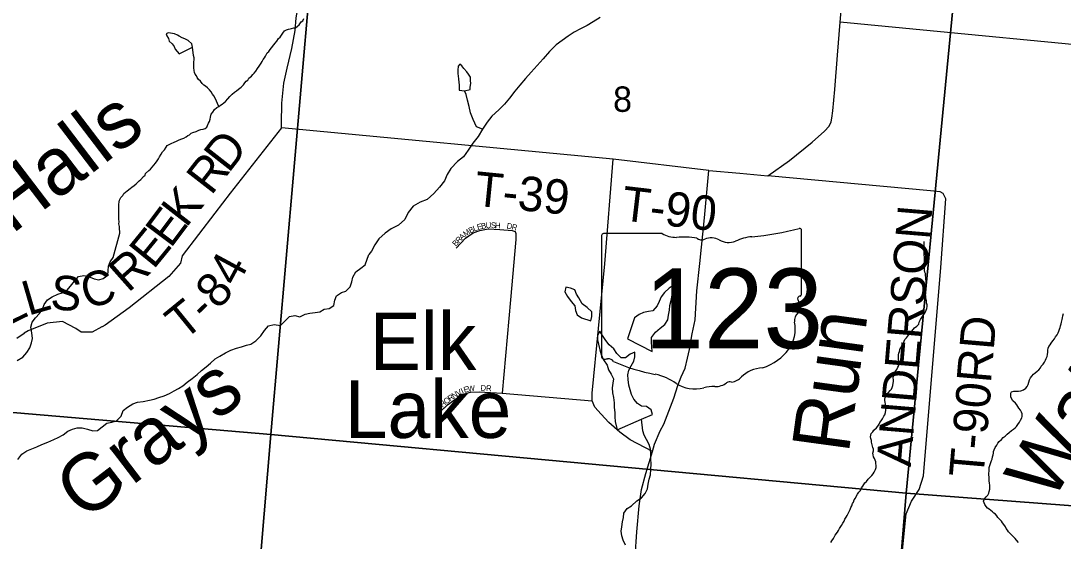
# Model space of a CAD drawing. Extents: x 0 to 1064, y 0 to 440.
# Drawn here: x 294.9 to 322.39, y 164.62 to 178.34 of the extents above; entities that cross this region are included whole.
import ezdxf

# ---------------------------------------------------------------- set-up
doc = ezdxf.new("R2010")
doc.units = 0
for name, color, linetype in [('GM_X_County_Road', 7, 'Continuous'), ('GM_X_Minor_Lake', 7, 'Continuous'), ('GM_X_Minor_Lake_Text', 7, 'Continuous'), ('GM_X_Minor_River', 7, 'Continuous'), ('GM_X_Minor_River_Text', 7, 'Continuous'), ('GM_X_Section', 7, 'Continuous'), ('GM_X_Section_Text', 7, 'Continuous'), ('GM_X_State_Location', 7, 'Continuous'), ('GM_X_State_Route', 7, 'Continuous'), ('GM_X_State_Shield', 7, 'Continuous'), ('GM_X_Township_Road', 7, 'Continuous'), ('GM_X_Township_Road_Text', 7, 'Continuous'), ('GM_X_Township_Subdivision', 7, 'Continuous'), ('GM_X_Township_Subdivision_Text', 7, 'Continuous')]:
    doc.layers.add(name, color=color, linetype=linetype)

msp = doc.modelspace()

# ---------------------------------------------------------------- linework, layer by layer
at = {"layer": 'GM_X_County_Road'}
msp.add_lwpolyline([(336.299, 174.538), (336.047, 174.754), (335.996, 175.003), (336.038, 175.962), (335.981, 176.267), (335.917, 176.494), (335.768, 176.67), (335.538, 176.756), (334.671, 176.778), (334.377, 176.693), (334.042, 176.62), (316.511, 178.311)], dxfattribs=at)
at = {"layer": 'GM_X_Minor_Lake'}
for points in [[(309.617, 171.041), (309.558, 171.134), (309.517, 171.25), (309.396, 171.295), (309.275, 171.321), (309.255, 171.194), (309.32, 171.077), (309.415, 170.942), (309.516, 170.825), (309.532, 170.703), (309.573, 170.587), (309.687, 170.512), (309.935, 170.435)], [(310.906, 169.958), (311.557, 169.626), (311.547, 169.748), (311.536, 169.869), (311.539, 169.997), (311.638, 170.135), (311.762, 170.236), (311.885, 170.338), (311.966, 170.458), (311.986, 170.579), (312.007, 170.712), (312.021, 170.84), (312.054, 170.973), (312.133, 171.385)], [(312.133, 171.385), (312.004, 171.296), (311.875, 171.182), (311.794, 171.062), (311.737, 170.947), (311.686, 170.827), (311.575, 170.701), (311.459, 170.678), (311.325, 170.656), (311.208, 170.603), (311.085, 170.514), (310.906, 169.958)], [(309.935, 170.435), (309.961, 170.55), (309.963, 170.672), (309.838, 170.783), (309.712, 170.883), (309.617, 171.041)], [(311.272, 167.838), (311.565, 167.967), (311.525, 168.089), (311.405, 168.176), (311.277, 168.184), (311.163, 168.253), (311.067, 168.37), (311.009, 168.492), (310.974, 168.614), (310.94, 168.737), (310.918, 168.883), (310.914, 169.01), (310.94, 169.131), (311.003, 169.246), (311.072, 169.366), (311.098, 169.487), (311.094, 169.603), (310.972, 169.55), (310.855, 169.461), (310.739, 169.457), (310.62, 169.574), (310.543, 169.691), (310.417, 169.796), (310.334, 169.913), (310.245, 170.042), (310.174, 170.164), (310.111, 170.05), (310.115, 169.934), (310.137, 169.819), (310.178, 169.672), (310.212, 169.544), (310.27, 169.403), (310.365, 169.262), (310.4, 169.14), (310.477, 169.023), (310.535, 168.901), (310.521, 168.786), (310.501, 168.665), (310.511, 168.531), (310.533, 168.409), (310.555, 168.275), (310.553, 168.147), (310.569, 168.019), (310.567, 167.904), (310.577, 167.782), (310.634, 167.557)], [(310.634, 167.557), (311.272, 167.838)]]:
    msp.add_lwpolyline(points, dxfattribs=at)
at = {"layer": 'GM_X_Minor_River'}
for points in [[(310.185, 178.433), (309.999, 178.322), (309.839, 178.223), (309.666, 178.13), (309.499, 178.043), (309.339, 177.937), (309.178, 177.826), (309.022, 177.708), (308.842, 177.536), (308.679, 177.339), (308.522, 177.167), (308.36, 176.995), (308.21, 176.822), (308.065, 176.649), (307.934, 176.488), (307.795, 176.303), (307.657, 176.149), (307.508, 175.994), (307.327, 175.829), (307.201, 175.674), (307.081, 175.488), (306.961, 175.297), (306.823, 175.118), (306.697, 174.938), (306.577, 174.759), (306.421, 174.635), (306.24, 174.451), (306.151, 174.289), (306.074, 174.127), (305.942, 173.96), (305.792, 173.794), (305.618, 173.634), (305.433, 173.559), (305.248, 173.46), (305.116, 173.287), (305.033, 173.107), (304.865, 172.953), (304.667, 172.855), (304.513, 172.749), (304.345, 172.595), (304.237, 172.44), (304.148, 172.272), (304.079, 172.182)], [(301.404, 177.497), (301.448, 177.538), (301.48, 177.592), (301.512, 177.633), (301.575, 177.71), (301.613, 177.752), (301.658, 177.811), (301.702, 177.877), (301.74, 177.918), (301.778, 177.965), (301.817, 178.019), (301.861, 178.078), (301.911, 178.107), (301.96, 178.124), (302.003, 178.134), (302.046, 178.145), (302.101, 178.156), (302.144, 178.16), (302.2, 178.201), (302.244, 178.242), (302.295, 178.32), (302.339, 178.343), (302.371, 178.402)], [(299.434, 177.649), (299.412, 177.735), (299.317, 177.828), (299.232, 177.873), (299.154, 177.899), (299.082, 177.937), (299.034, 177.963), (298.956, 178.001), (298.853, 178.022), (298.786, 178.03), (298.736, 178), (298.753, 177.951), (298.794, 177.878), (298.817, 177.81)], [(298.817, 177.81), (298.894, 177.735), (298.947, 177.667), (298.976, 177.6), (299.077, 177.47), (299.434, 177.649)], [(300.121, 176.086), (300.025, 176.301), (299.996, 176.363), (299.961, 176.412), (299.927, 176.468), (299.88, 176.524), (299.827, 176.581), (299.773, 176.619), (299.732, 176.65), (299.69, 176.694), (299.638, 176.756), (299.59, 176.794), (299.556, 176.85), (299.533, 176.893), (299.504, 176.937), (299.487, 176.98), (299.476, 177.035), (299.467, 177.108), (299.468, 177.156), (299.464, 177.205), (299.466, 177.266), (299.474, 177.314), (299.475, 177.369), (299.453, 177.43), (299.434, 177.649)], [(297.337, 172.107), (297.514, 172.748), (297.51, 172.797), (297.505, 172.839), (297.506, 172.882), (297.502, 172.925), (297.492, 172.992), (297.493, 173.04), (297.484, 173.113), (297.485, 173.156), (297.488, 173.235), (297.489, 173.277), (297.485, 173.326), (297.487, 173.392), (297.489, 173.447), (297.484, 173.502), (297.493, 173.568), (297.506, 173.617), (297.545, 173.682), (297.596, 173.735), (297.622, 173.789), (297.666, 173.83), (297.709, 173.859), (297.784, 173.924), (297.828, 173.959), (297.891, 174.005), (297.941, 174.046), (298.023, 174.129), (298.072, 174.158), (298.136, 174.241), (298.186, 174.276), (298.193, 174.318), (298.275, 174.4), (298.325, 174.435), (298.363, 174.489), (298.407, 174.536), (298.452, 174.595), (298.497, 174.654), (298.535, 174.708), (298.561, 174.756), (298.606, 174.827), (298.644, 174.887), (298.689, 174.946), (298.74, 175.011), (298.766, 175.053), (298.815, 175.082), (298.871, 175.11), (298.945, 175.145), (299.007, 175.173), (299.063, 175.196), (299.124, 175.224), (299.204, 175.252), (299.266, 175.286), (299.31, 175.322), (299.353, 175.338), (299.397, 175.38), (299.441, 175.396), (299.527, 175.43), (299.595, 175.464), (299.65, 175.475), (299.711, 175.485), (299.767, 175.502), (299.805, 175.543), (299.83, 175.585), (299.857, 175.645), (299.876, 175.687), (299.897, 175.753), (299.905, 175.807), (299.925, 175.879), (299.964, 175.939), (300.009, 176.004), (300.071, 176.057), (300.121, 176.086), (300.171, 176.121), (300.214, 176.15), (300.258, 176.179), (300.302, 176.22), (300.365, 176.285), (300.416, 176.35), (300.479, 176.409), (300.541, 176.461), (300.591, 176.496), (300.648, 176.543), (300.716, 176.596), (300.773, 176.661), (300.811, 176.708), (300.849, 176.749), (300.893, 176.784), (300.919, 176.832), (300.988, 176.885), (301.025, 176.926), (301.057, 176.968), (301.102, 177.021), (301.146, 177.086), (301.191, 177.152), (301.243, 177.229), (301.268, 177.271), (301.294, 177.325), (301.326, 177.372), (301.358, 177.414), (301.404, 177.497)], [(306.754, 176.535), (306.755, 176.596), (306.77, 176.693), (306.766, 176.772), (306.762, 176.857), (306.709, 176.938), (306.662, 177), (306.585, 177.086), (306.532, 177.155), (306.478, 177.205), (306.44, 177.145), (306.425, 177.042), (306.429, 176.957), (306.444, 176.816), (306.454, 176.719), (306.465, 176.658), (306.463, 176.603), (306.467, 176.518)], [(306.467, 176.518), (306.607, 176.496), (306.754, 176.535)], [(307.081, 175.488), (306.925, 175.553), (306.832, 175.743), (306.763, 175.921), (306.725, 176.086), (306.686, 176.251), (306.647, 176.404), (306.607, 176.496)], [(318.778, 171.421), (318.78, 171.476), (318.775, 171.531), (318.77, 171.579), (318.759, 171.628), (318.76, 171.677), (318.749, 171.72), (318.738, 171.763), (318.727, 172.524)], [(294.81, 169.383), (294.952, 169.478), (295.063, 169.597), (295.144, 169.717), (295.189, 169.85), (295.215, 169.965), (295.194, 170.118), (295.166, 170.264), (295.198, 170.397), (295.291, 170.511), (295.397, 170.625), (295.471, 170.739), (295.516, 170.86), (295.609, 170.986), (295.732, 171.063), (295.879, 171.134), (295.996, 171.174), (296.118, 171.233), (296.217, 171.347), (296.317, 171.479), (296.422, 171.599), (296.569, 171.627), (296.69, 171.601), (296.835, 171.544), (296.962, 171.517), (297.078, 171.552), (297.195, 171.635), (297.209, 171.75), (297.217, 171.872), (297.262, 171.992), (297.337, 172.107)], [(298.417, 168.371), (298.545, 168.412), (298.686, 168.458), (298.82, 168.517), (298.943, 168.588), (299.06, 168.653), (299.176, 168.718), (299.293, 168.813), (299.423, 168.908), (299.552, 169.021), (299.669, 169.123), (299.787, 169.218), (299.904, 169.313), (300.027, 169.427), (300.15, 169.498), (300.303, 169.587), (300.438, 169.657), (300.591, 169.71), (300.719, 169.744), (300.854, 169.79), (300.97, 169.819), (301.099, 169.908), (301.229, 170.04), (301.329, 170.178), (301.434, 170.298), (301.586, 170.332), (301.75, 170.311), (301.868, 170.424), (301.991, 170.544), (302.132, 170.572), (302.265, 170.54), (302.4, 170.61), (302.522, 170.639), (302.668, 170.649), (302.79, 170.671), (302.906, 170.742), (303.034, 170.758), (303.157, 170.841), (303.184, 170.974), (303.229, 171.095), (303.358, 171.178), (303.474, 171.213), (303.585, 171.327), (303.63, 171.459), (303.662, 171.587), (303.738, 171.725), (303.867, 171.826), (303.984, 171.909), (304.079, 172.182)], [(317.349, 166.355), (317.38, 166.397), (317.406, 166.445), (317.444, 166.511), (317.463, 166.565), (317.465, 166.62), (317.454, 166.675), (317.449, 166.717), (317.432, 166.76), (317.415, 166.803), (317.391, 166.846), (317.381, 166.901), (317.376, 166.944), (317.389, 167.004), (317.39, 167.047), (317.373, 167.09), (317.357, 167.163), (317.34, 167.23), (317.335, 167.273), (317.318, 167.328), (317.313, 167.371), (317.32, 167.419), (317.334, 167.462), (317.377, 167.503), (317.403, 167.551), (317.471, 167.61), (317.503, 167.652), (317.541, 167.706), (317.56, 167.748), (317.592, 167.796), (317.63, 167.85), (317.668, 167.916), (317.687, 167.958), (317.707, 168.018), (317.714, 168.079), (317.716, 168.127), (317.711, 168.194), (317.706, 168.237), (317.701, 168.286), (317.69, 168.335), (317.692, 168.383), (317.717, 168.437), (317.743, 168.485), (317.787, 168.545), (317.831, 168.593), (317.868, 168.634), (317.888, 168.676), (317.901, 168.731), (317.909, 168.785), (317.916, 168.834), (317.917, 168.882), (317.912, 168.925), (317.92, 168.98), (317.939, 169.028), (317.958, 169.07), (317.984, 169.112), (318.009, 169.154), (318.035, 169.208), (318.06, 169.256), (318.068, 169.316), (318.063, 169.371), (318.053, 169.426), (318.054, 169.469), (318.055, 169.536), (318.063, 169.584), (318.076, 169.626), (318.089, 169.675), (318.115, 169.717), (318.134, 169.759), (318.159, 169.801), (318.185, 169.849), (318.204, 169.897), (318.218, 169.939), (318.261, 169.987), (318.312, 170.052), (318.337, 170.1), (318.4, 170.16), (318.437, 170.207), (318.475, 170.249), (318.531, 170.29), (318.587, 170.344), (318.6, 170.398), (318.627, 170.47), (318.664, 170.524), (318.702, 170.578), (318.753, 170.65), (318.779, 170.71), (318.798, 170.758), (318.806, 170.813), (318.807, 170.855), (318.79, 170.91), (318.785, 170.965), (318.775, 171.044), (318.77, 171.087), (318.759, 171.136), (318.766, 171.184), (318.767, 171.233), (318.769, 171.275), (318.776, 171.324), (318.777, 171.379), (318.778, 171.421)], [(320.456, 165.994), (320.464, 166.049), (320.459, 166.097), (320.454, 166.152), (320.444, 166.213), (320.445, 166.262), (320.44, 166.323), (320.435, 166.366), (320.437, 166.42), (320.438, 166.469), (320.445, 166.511), (320.446, 166.566), (320.46, 166.62), (320.479, 166.675), (320.506, 166.747), (320.519, 166.789), (320.532, 166.843), (320.546, 166.898), (320.553, 166.946), (320.56, 166.989), (320.574, 167.031), (320.599, 167.091), (320.644, 167.157), (320.675, 167.205), (320.707, 167.247), (320.763, 167.306), (320.813, 167.36), (320.863, 167.395), (320.913, 167.442), (320.969, 167.49), (321.031, 167.543), (321.08, 167.572), (321.124, 167.607), (321.161, 167.649), (321.199, 167.703), (321.243, 167.757), (321.269, 167.817), (321.301, 167.871), (321.308, 167.913), (321.31, 167.98), (321.299, 168.023), (321.27, 168.078), (321.228, 168.134), (321.199, 168.177), (321.17, 168.22), (321.134, 168.264), (321.069, 168.326), (321.028, 168.382), (321.017, 168.431), (321.013, 168.522), (321.032, 168.564), (321.093, 168.581), (321.154, 168.579), (321.215, 168.578), (321.276, 168.589), (321.344, 168.617), (321.406, 168.658), (321.443, 168.7), (321.469, 168.754), (321.489, 168.815), (321.509, 168.875), (321.528, 168.929), (321.566, 168.971), (321.61, 169.024), (321.653, 169.06), (321.709, 169.107), (321.753, 169.143), (321.797, 169.196), (321.816, 169.238), (321.866, 169.292), (321.898, 169.346), (321.929, 169.394), (321.949, 169.436), (321.968, 169.49), (321.982, 169.544), (321.99, 169.605), (321.991, 169.66), (321.998, 169.714), (322.018, 169.756), (322.049, 169.798), (322.081, 169.84), (322.125, 169.906), (322.163, 169.959), (322.194, 170.007), (322.232, 170.067), (322.258, 170.115), (322.277, 170.163), (322.297, 170.212), (322.316, 170.26), (322.324, 170.302), (322.343, 170.35), (322.35, 170.399), (322.37, 170.471), (322.378, 170.514), (322.385, 170.568), (322.399, 170.629)], [(294.827, 166.776), (294.927, 166.92), (295.062, 167.003), (295.191, 167.056), (295.325, 167.114), (295.46, 167.173), (295.613, 167.237), (295.772, 167.308), (295.889, 167.36), (296.018, 167.431), (296.147, 167.52), (296.263, 167.573), (296.392, 167.614), (296.519, 167.612), (296.659, 167.579), (296.804, 167.534), (296.925, 167.538), (297.049, 167.64), (297.172, 167.735), (297.3, 167.757), (297.428, 167.798), (297.546, 167.923), (297.603, 168.068), (297.72, 168.158), (297.861, 168.24), (297.984, 168.287), (298.13, 168.303), (298.294, 168.337), (298.417, 168.371)], [(310.851, 164.515), (310.792, 164.65), (310.758, 164.766), (310.735, 164.888), (310.75, 165.003), (310.77, 165.13), (310.796, 165.245), (310.804, 165.361), (310.891, 165.481), (311.008, 165.558), (311.15, 165.689), (311.273, 165.766), (311.372, 165.88), (311.429, 166.001), (311.449, 166.128), (311.476, 166.255), (311.508, 166.376), (311.523, 166.51), (311.525, 166.661), (311.521, 166.783), (311.517, 166.923), (311.507, 167.045), (311.479, 167.173), (311.408, 167.301), (311.343, 167.418), (311.309, 167.534), (311.272, 167.838)], [(316.263, 164.588), (316.295, 164.635), (316.333, 164.695), (316.384, 164.779), (316.441, 164.863), (316.466, 164.905), (316.498, 164.959), (316.549, 165.037), (316.587, 165.096), (316.618, 165.15), (316.638, 165.199), (316.67, 165.253), (316.695, 165.301), (316.727, 165.348), (316.747, 165.409), (316.772, 165.457), (316.792, 165.511), (316.817, 165.553), (316.837, 165.613), (316.862, 165.655), (316.882, 165.716), (316.914, 165.757), (316.933, 165.799), (316.971, 165.859), (317.009, 165.913), (317.047, 165.961), (317.079, 166.027), (317.11, 166.075), (317.136, 166.117), (317.167, 166.159), (317.205, 166.2), (317.249, 166.254), (317.305, 166.307), (317.349, 166.355)], [(321.212, 164.584), (321.165, 164.646), (321.124, 164.689), (321.088, 164.733), (321.047, 164.776), (321.005, 164.814), (320.952, 164.87), (320.922, 164.913), (320.893, 164.956), (320.876, 165.005), (320.829, 165.061), (320.793, 165.105), (320.764, 165.148), (320.717, 165.204), (320.675, 165.247), (320.64, 165.291), (320.61, 165.334), (320.568, 165.359), (320.527, 165.397), (320.485, 165.428), (320.443, 165.466), (320.401, 165.497), (320.36, 165.541), (320.324, 165.59), (320.307, 165.633), (320.296, 165.676), (320.316, 165.742), (320.36, 165.79), (320.404, 165.837), (320.429, 165.885), (320.443, 165.934), (320.456, 165.994)]]:
    msp.add_lwpolyline(points, dxfattribs=at)
at = {"layer": 'GM_X_Section'}
for points in [[(287.113, 185.421), (302.913, 183.69), (301.499, 167.436), (285.299, 168.818)], [(302.913, 183.69), (319.799, 181.959), (318.254, 165.886), (301.499, 167.436)]]:
    msp.add_lwpolyline(points, close=True, dxfattribs=at)
for points in [[(333.647, 164.716), (318.254, 165.886), (319.799, 181.959), (339.832, 180.05)], [(285.299, 168.818), (301.499, 167.436), (300.245, 152.578)], [(300.245, 152.578), (301.499, 167.436), (318.254, 165.886), (317.429, 155.77)], [(317.429, 155.77), (318.254, 165.886), (333.647, 164.716)]]:
    msp.add_lwpolyline(points, dxfattribs=at)
at = {"layer": 'GM_X_State_Route'}
msp.add_lwpolyline([(311.106, 164.214), (311.15, 164.869), (311.208, 165.558), (311.277, 165.985), (311.391, 166.409), (311.56, 166.984), (311.618, 167.18), (311.764, 167.531), (311.86, 167.705), (311.993, 168.048), (312.125, 168.391), (312.233, 168.728), (312.323, 168.957), (312.42, 169.185), (312.486, 169.45), (312.54, 169.679), (312.612, 170.094), (312.685, 170.461), (312.731, 171.22), (312.809, 171.949), (312.936, 173.148), (313.045, 174.396), (313.869, 174.327), (314.607, 174.259), (315.175, 174.665), (315.773, 175.144), (316.103, 175.432), (316.22, 175.564), (316.275, 175.678), (316.295, 175.781), (316.321, 175.969), (316.369, 176.532), (316.444, 177.441), (316.511, 178.311), (316.583, 179.149)], dxfattribs=at)
at = {"layer": 'GM_X_State_Shield'}
for p, q in [((310.222, 172.682), (310.222, 169.48)), ((311.818, 172.737), (310.274, 172.737)), ((315.495, 171.141), (315.495, 172.816)), ((315.495, 171.142), (315.495, 171.141))]:
    msp.add_line(p, q, dxfattribs=at)
for centre, major_axis, start_param, end_param in [((310.282, 172.689), (0.0611, 0), 1.712693, 3.28349), ((312.186, 173.109), (0.593, 0), 4.042523, 4.731795), ((312.382, 170.939), (2.127, 0), 1.404758, 1.657858), ((313.116, 172.335), (0.355, 0), 0.950623, 2.079405), ((314.33, 171.759), (1.125, 0), 1.699011, 2.107814), ((313.617, 177.102), (5.592, 0), 4.814394, 5.042369), ((315.437, 172.823), (0.0587, 0), 6.141152, 7.989035), ((312.865, 172.705), (0.171, 0), 3.836095, 5.185415), ((313.575, 172.843), (0.428, 0), 4.081561, 5.145723), ((315.482, 171.019), (0.0909, 0), 1.883978, 3.671073), ((315.432, 171.135), (0.0628, 0), 5.05454, 6.418171), ((314.904, 170.807), (0.545, 0), 5.934695, 6.695948), ((315.705, 170.441), (0.397, 0), 2.387724, 3.262537), ((313.93, 170.227), (1.399, 0), 5.101752, 6.440018), ((310.283, 169.473), (0.0616, 0), 3.00124, 4.508301), ((310.292, 169.801), (0.47, 0), 4.665946, 4.897461), ((310.388, 169.295), (0.17, 0), 0.519207, 1.627899), ((312.53, 172.172), (4.038, 0), 4.195997, 4.488961), ((314.52, 168.581), (0.766, 0), 1.647645, 2.488434), ((311.326, 168.042), (1.264, 0), 0.823519, 1.323587), ((313.214, 169.04), (0.427, 0), 4.691044, 5.507374), ((313.6, 168.73), (0.12, 0), 1.147584, 2.315152), ((313.549, 169.17), (0.452, 0), 4.937069, 5.64225), ((312.692, 169.279), (0.802, 0), 4.026481, 4.996735), ((313.155, 168.172), (0.659, 0), 1.495662, 1.94098)]:
    msp.add_ellipse(centre, major_axis=major_axis, ratio=0.8, start_param=start_param, end_param=end_param, dxfattribs=at)
at = {"layer": 'GM_X_Township_Road'}
for points in [[(301.781, 175.609), (301.781, 175.638), (301.79, 176.169), (301.842, 176.698), (301.928, 177.092), (302.047, 177.619), (302.135, 178.092), (302.165, 178.42), (302.238, 178.802), (302.339, 179.001), (302.431, 179.382), (302.827, 183.579), (304.458, 199.328), (304.487, 199.714)], [(301.779, 175.525), (300.422, 173.802), (300.018, 173.273)], [(311.56, 166.984), (310.976, 167.296), (310.699, 167.501), (310.411, 167.754), (310.206, 167.976), (310.038, 168.157), (309.971, 168.319), (309.974, 168.527), (310.302, 171.937), (310.526, 174.694), (301.779, 175.525), (301.781, 175.609)], [(313.045, 174.396), (310.526, 174.694)], [(318.128, 164.121), (318.254, 165.343), (318.394, 165.675), (318.593, 165.982), (318.708, 166.345), (319.165, 171.843), (319.303, 173.651), (319.232, 173.792), (319.147, 173.836), (318.893, 173.857), (314.607, 174.259)], [(300.018, 173.273), (300.016, 173.271), (299.157, 172.145), (299.114, 171.951), (298.804, 171.605), (297.761, 170.773), (297.127, 170.317), (297.046, 170.275)], [(296.763, 170.135), (296.491, 170.135), (296.353, 170.228), (295.998, 170.417), (295.597, 170.37), (295.095, 170.172), (294.994, 170.104)], [(297.046, 170.275), (297.044, 170.274), (296.783, 170.135), (296.767, 170.135), (296.763, 170.135)], [(294.994, 170.104), (294.992, 170.103), (294.799, 169.971)]]:
    msp.add_lwpolyline(points, dxfattribs=at)
at = {"layer": 'GM_X_Township_Subdivision'}
for points in [[(306.385, 172.346), (306.634, 172.616), (306.83, 172.751), (307.006, 172.812), (307.229, 172.859), (307.533, 172.846), (307.864, 172.812), (307.938, 172.785), (307.959, 172.738), (307.959, 172.582), (307.817, 170.988), (307.594, 168.523)], [(305.959, 168.036), (306.154, 168.215), (306.313, 168.331), (306.483, 168.444), (306.608, 168.506), (306.766, 168.556), (306.987, 168.564), (307.594, 168.523), (309.971, 168.319)]]:
    msp.add_lwpolyline(points, dxfattribs=at)

# ---------------------------------------------------------------- texts
at = {"layer": 'GM_X_Minor_Lake_Text'}
for s, p in [('Elk', (304.103, 169.137)), ('Lake', (303.446, 167.345))]:
    msp.add_text(s, height=1.5151, rotation=359.9988, dxfattribs=at).set_placement(p)
at = {"layer": 'GM_X_Minor_River_Text'}
for s, rotation, p in [('Halls', 37.3412, (294.661, 172.699)), ('Watkins', 59.4844, (322.098, 165.618)), ('Run', 82.2144, (316.735, 166.913)), ('Grays', 37.3413, (296.58, 165.117))]:
    msp.add_text(s, height=1.5151, rotation=rotation, dxfattribs=at).set_placement(p)
at = {"layer": 'GM_X_Section_Text'}
msp.add_text('8', height=0.67, rotation=0, dxfattribs=at).set_placement((310.523, 175.944))
at = {"layer": 'GM_X_State_Location'}
for s in ['s', 'r']:
    msp.add_text(s, height=0.00303, dxfattribs=at).set_placement((312.799, 170.868))
msp.add_text('123', height=0.00303, rotation=0, dxfattribs=at).set_placement((311.729, 170.648))
at = {"layer": 'GM_X_State_Shield'}
msp.add_text('123', height=2.1094, dxfattribs=at).set_placement((311.353, 169.706))
at = {"layer": 'GM_X_Township_Road_Text'}
for s, height, rotation, p in [('D', 0.909, 52.105, (300.383, 174.307)), ('R', 0.909, 52.1028, (299.924, 173.717)), ('T-39', 0.9091, 354.3237, (306.84, 173.473)), ('K', 0.909, 52.1173, (299.261, 172.865)), ('T-90', 0.9091, 353.2705, (310.718, 173.089)), ('E', 0.909, 53.0647, (298.855, 172.325)), ('ANDERSON', 0.9091, 85.226, (318.373, 166.566)), ('E', 0.909, 50.8147, (298.401, 171.767)), ('R', 0.909, 41.5969, (297.732, 171.156)), ('4', 0.909, 61.633, (300.603, 171.303)), ('S', 0.909, 355.1906, (295.663, 170.746)), ('C', 0.909, 16.6668, (296.643, 170.733)), ('8', 0.909, 49.5512, (300.122, 170.705)), ('L', 0.909, 16.2403, (295.098, 170.565)), ('L', 0.909, 26.1396, (294.526, 170.28)), ('T', 0.909, 39.1839, (299.197, 169.892)), ('-', 0.909, 43.6731, (299.782, 170.373)), ('RD', 0.9091, 85.0738, (320.486, 168.776)), ('T-90', 0.9091, 85.0304, (320.288, 166.28))]:
    msp.add_text(s, height=height, rotation=rotation, dxfattribs=at).set_placement(p)
at = {"layer": 'GM_X_Township_Subdivision_Text'}
for s, height, rotation, p in [('B', 0.152, 28.6725, (306.76, 172.732)), ('L', 0.152, 21.4868, (306.86, 172.787)), ('E', 0.152, 15.5139, (306.956, 172.825)), ('B', 0.152, 10.0811, (307.055, 172.852)), ('U', 0.152, 3.0829, (307.168, 172.873)), ('S', 0.152, 358.6068, (307.298, 172.88)), ('H', 0.152, 357.9234, (307.404, 172.877)), ('D', 0.152, 349.6932, (307.707, 172.871)), ('R', 0.152, 344.9685, (307.835, 172.848)), ('R', 0.152, 46.3737, (306.458, 172.47)), ('A', 0.152, 43.3308, (306.539, 172.555)), ('M', 0.152, 34.7055, (306.632, 172.643)), ('B', 0.152, 46.3913, (306.375, 172.383)), ('N', 0.152, 31.9498, (306.324, 168.373)), ('V', 0.152, 29.7828, (306.436, 168.443)), ('I', 0.152, 25.5874, (306.549, 168.508)), ('E', 0.152, 15.1497, (306.602, 168.534)), ('W', 0.152, 8.1991, (306.7, 168.561)), ('DR', 0.1515, 356.9776, (307.024, 168.592)), ('T', 0.152, 42.4685, (305.95, 168.064)), ('H', 0.152, 42.4676, (306.029, 168.136)), ('O', 0.152, 38.3561, (306.125, 168.224)), ('R', 0.152, 35.1651, (306.228, 168.305))]:
    msp.add_text(s, height=height, rotation=rotation, dxfattribs=at).set_placement(p)

doc.saveas('drawing.dxf')
